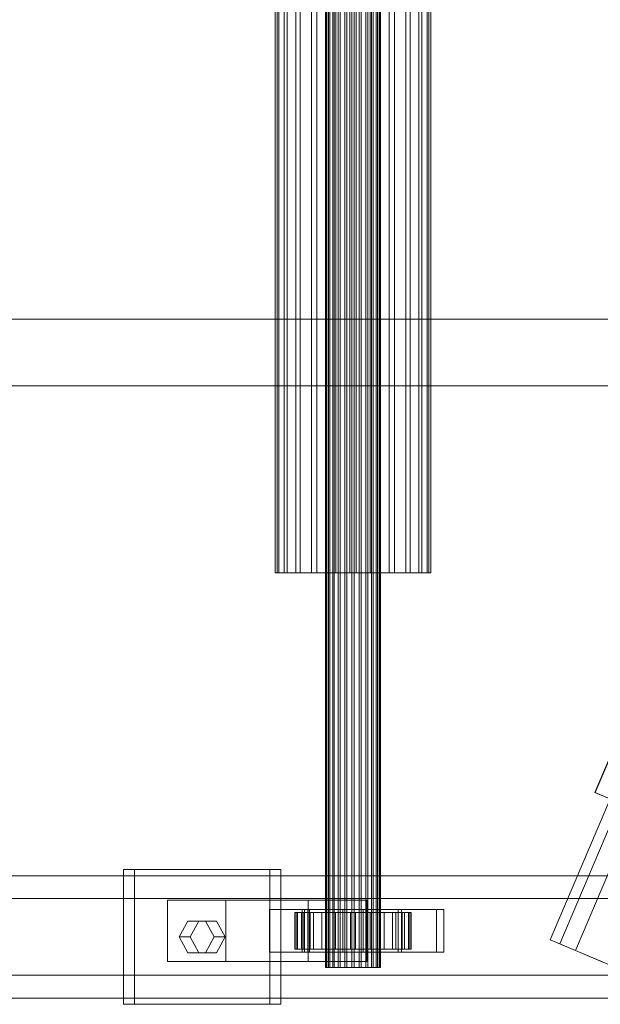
# Model space of a CAD drawing. Header units: millimetres. Extents: x -4738 to 65662, y -68080 to 6847.
# Tile 519 of 656: x 17918 to 18107, y -18452 to -18130. Entities that reach past the tile are written whole.
import ezdxf

# ---------------------------------------------------------------- set-up
doc = ezdxf.new("R2010")
doc.units = ezdxf.units.MM
doc.layers.add('superior_C02', color=7, linetype='Continuous', lineweight=0)
doc.layers.add('superior_C10', color=7, linetype='Continuous', lineweight=0)

msp = doc.modelspace()

# ---------------------------------------------------------------- linework, layer by layer
at = {"layer": 'superior_C02'}
for p, q in [((18017.509, -18440), (18017.509, -17560)), ((18017.72, -18440), (18017.72, -17560)), ((18017.911, -18440), (18017.911, -17560)), ((18018.53, -18440), (18018.53, -17560)), ((18018.898, -18440), (18018.898, -17560)), ((18019.883, -18440), (18019.883, -17560)), ((18020.403, -18440), (18020.403, -17560)), ((18021.687, -18440), (18021.687, -17560)), ((18022.324, -18440), (18022.324, -17560)), ((18023.819, -18440), (18023.819, -17560)), ((18024.529, -18440), (18024.529, -17560)), ((18026.134, -18440), (18026.134, -17560)), ((18026.869, -18440), (18026.869, -17560)), ((18028.474, -18440), (18028.474, -17560)), ((18029.184, -18440), (18029.184, -17560)), ((18030.68, -18440), (18030.68, -17560)), ((18031.316, -18440), (18031.316, -17560)), ((18032.6, -18440), (18032.6, -17560)), ((18033.12, -18440), (18033.12, -17560)), ((18034.106, -18440), (18034.106, -17560)), ((18034.473, -18440), (18034.473, -17560)), ((18035.093, -17560), (18035.093, -18440)), ((18035.283, -18440), (18035.283, -17560)), ((18035.494, -18440), (18035.494, -17560)), ((18001.123, -18311.15), (18001.123, -17688.85)), ((18001.719, -18311.15), (18001.719, -17688.85)), ((18002.256, -18311.15), (18002.256, -17688.85)), ((18004.004, -18311.15), (18004.004, -17688.85)), ((18005.042, -18311.15), (18005.042, -17688.85)), ((18007.823, -18311.15), (18007.823, -17688.85)), ((18009.29, -18311.15), (18009.29, -17688.85)), ((18012.914, -18311.15), (18012.914, -17688.85)), ((18014.711, -18311.15), (18014.711, -17688.85)), ((18018.931, -18311.15), (18018.931, -17688.85)), ((18020.935, -18311.15), (18020.935, -17688.85)), ((18025.464, -18311.15), (18025.464, -17688.85)), ((18027.539, -18311.15), (18027.539, -17688.85)), ((18032.068, -18311.15), (18032.068, -17688.85)), ((18034.072, -18311.15), (18034.072, -17688.85)), ((18038.293, -18311.15), (18038.293, -17688.85)), ((18040.089, -18311.15), (18040.089, -17688.85)), ((18043.714, -18311.15), (18043.714, -17688.85)), ((18045.181, -18311.15), (18045.181, -17688.85)), ((18047.962, -18311.15), (18047.962, -17688.85)), ((18048.999, -18311.15), (18048.999, -17688.85)), ((18050.747, -17688.85), (18050.747, -18311.15)), ((18051.284, -18311.15), (18051.284, -17688.85)), ((18051.88, -18311.15), (18051.88, -17688.85)), ((18224.729, -18228.298), (17288.772, -18228.298)), ((17290.55, -18228.298), (18226.507, -18228.298)), ((24634.01, -18250), (15575.415, -18250)), ((15576.913, -18250), (24635.508, -18250)), ((18002.256, -18311.15), (18001.123, -18311.15)), ((18001.123, -18311.15), (18001.719, -18311.15)), ((18001.719, -18311.15), (18004.004, -18311.15)), ((18005.042, -18311.15), (18002.256, -18311.15)), ((18004.004, -18311.15), (18007.823, -18311.15)), ((18009.29, -18311.15), (18005.042, -18311.15)), ((18007.823, -18311.15), (18012.914, -18311.15)), ((18014.711, -18311.15), (18009.29, -18311.15)), ((18012.914, -18311.15), (18018.931, -18311.15)), ((18020.935, -18311.15), (18014.711, -18311.15)), ((18018.931, -18311.15), (18025.464, -18311.15)), ((18027.539, -18311.15), (18020.935, -18311.15)), ((18025.464, -18311.15), (18032.068, -18311.15)), ((18034.072, -18311.15), (18027.539, -18311.15)), ((18032.068, -18311.15), (18038.293, -18311.15)), ((18040.089, -18311.15), (18034.072, -18311.15)), ((18038.293, -18311.15), (18043.714, -18311.15)), ((18045.181, -18311.15), (18040.089, -18311.15)), ((18043.714, -18311.15), (18047.962, -18311.15)), ((18048.999, -18311.15), (18045.181, -18311.15)), ((18047.962, -18311.15), (18050.747, -18311.15)), ((18051.284, -18311.15), (18048.999, -18311.15)), ((18050.747, -18311.15), (18051.88, -18311.15)), ((18051.88, -18311.15), (18051.284, -18311.15)), ((17999.329, -18408), (17951.602, -18408)), ((17951.602, -18408), (17951.602, -18452)), ((17955.178, -18408), (17951.602, -18408)), ((17955.178, -18452), (17955.178, -18408)), ((17955.178, -18408), (18002.906, -18408)), ((17999.329, -18452), (17999.329, -18408)), ((17999.329, -18408), (18002.906, -18408)), ((18002.906, -18408), (18002.906, -18452)), ((18193.828, -18410), (17048.368, -18410)), ((17060.29, -18410), (18205.75, -18410)), ((18248.967, -18410), (17103.507, -18410)), ((17118.41, -18410), (18263.87, -18410)), ((18254.242, -18417.5), (17052.152, -18417.5)), ((17056.506, -18417.5), (18258.595, -18417.5)), ((17985.011, -18418), (17965.92, -18418)), ((17965.92, -18418), (17965.92, -18438)), ((18011.889, -18418), (17965.92, -18418)), ((17985.011, -18438), (17985.011, -18418)), ((17985.011, -18418), (18030.98, -18418)), ((18011.889, -18438), (18011.889, -18418)), ((18011.889, -18418), (18030.98, -18418)), ((18030.98, -18418), (18030.98, -18438)), ((18010.697, -18421), (17999.243, -18421)), ((17999.243, -18421), (17999.243, -18435)), ((18011.761, -18421), (17999.243, -18421)), ((18053.821, -18421), (18009.912, -18421)), ((18009.912, -18421), (18009.912, -18435)), ((18012.296, -18421), (18009.912, -18421)), ((18010.697, -18435), (18010.697, -18421)), ((18010.697, -18421), (18023.215, -18421)), ((18011.761, -18435), (18011.761, -18421)), ((18011.761, -18421), (18023.215, -18421)), ((18012.296, -18435), (18012.296, -18421)), ((18012.296, -18421), (18056.206, -18421)), ((18023.215, -18421), (18023.215, -18435)), ((18041.243, -18421), (18029.788, -18421)), ((18029.788, -18421), (18029.788, -18435)), ((18042.306, -18421), (18029.788, -18421)), ((18041.243, -18435), (18041.243, -18421)), ((18041.243, -18421), (18053.761, -18421)), ((18042.306, -18435), (18042.306, -18421)), ((18042.306, -18421), (18053.761, -18421)), ((18053.761, -18421), (18053.761, -18435)), ((18053.821, -18435), (18053.821, -18421)), ((18053.821, -18421), (18056.206, -18421)), ((18056.206, -18421), (18056.206, -18435)), ((17969.738, -18430), (17972.602, -18424.804)), ((17972.602, -18424.804), (17978.329, -18424.804)), ((17976.179, -18424.804), (17972.602, -18424.804)), ((17976.179, -18424.804), (17973.315, -18430)), ((17981.906, -18424.804), (17976.179, -18424.804)), ((17978.329, -18424.804), (17981.193, -18430)), ((17981.906, -18424.804), (17978.329, -18424.804)), ((17984.769, -18430), (17981.906, -18424.804)), ((18007.964, -18422), (18007.518, -18422)), ((18007.518, -18422), (18017.509, -18422)), ((18007.518, -18434), (18007.518, -18422)), ((18007.518, -18422), (18008.365, -18422)), ((18009.673, -18422), (18007.964, -18422)), ((18007.964, -18422), (18017.72, -18422)), ((18007.964, -18434), (18007.964, -18422)), ((18008.365, -18422), (18017.911, -18422)), ((18008.365, -18434), (18008.365, -18422)), ((18008.365, -18422), (18010.449, -18422)), ((18012.529, -18422), (18009.673, -18422)), ((18009.673, -18422), (18018.53, -18422)), ((18009.673, -18434), (18009.673, -18422)), ((18010.449, -18422), (18018.898, -18422)), ((18010.449, -18434), (18010.449, -18422)), ((18010.449, -18422), (18013.627, -18422)), ((18016.338, -18422), (18012.529, -18422)), ((18012.529, -18422), (18019.883, -18422)), ((18012.529, -18434), (18012.529, -18422)), ((18013.627, -18422), (18020.403, -18422)), ((18013.627, -18434), (18013.627, -18422)), ((18013.627, -18422), (18017.682, -18422)), ((18020.839, -18422), (18016.338, -18422)), ((18016.338, -18422), (18021.687, -18422)), ((18016.338, -18434), (18016.338, -18422)), ((18017.509, -18422), (18017.72, -18422)), ((18017.509, -18422), (18017.509, -18434)), ((18017.911, -18422), (18017.509, -18422)), ((18017.682, -18422), (18022.324, -18422)), ((18017.682, -18434), (18017.682, -18422)), ((18017.682, -18422), (18022.338, -18422)), ((18017.72, -18422), (18018.53, -18422)), ((18017.72, -18422), (18017.72, -18434)), ((18017.911, -18422), (18017.911, -18434)), ((18018.898, -18422), (18017.911, -18422)), ((18018.53, -18422), (18019.883, -18422)), ((18018.53, -18422), (18018.53, -18434)), ((18018.898, -18422), (18018.898, -18434)), ((18020.403, -18422), (18018.898, -18422)), ((18019.883, -18422), (18021.687, -18422)), ((18019.883, -18422), (18019.883, -18434)), ((18020.403, -18422), (18020.403, -18434)), ((18022.324, -18422), (18020.403, -18422)), ((18025.726, -18422), (18020.839, -18422)), ((18020.839, -18422), (18023.819, -18422)), ((18020.839, -18434), (18020.839, -18422)), ((18021.687, -18422), (18023.819, -18422)), ((18021.687, -18422), (18021.687, -18434)), ((18022.324, -18422), (18022.324, -18434)), ((18024.529, -18422), (18022.324, -18422)), ((18022.338, -18422), (18024.529, -18422)), ((18022.338, -18434), (18022.338, -18422)), ((18022.338, -18422), (18027.278, -18422)), ((18023.819, -18422), (18026.134, -18422)), ((18023.819, -18422), (18023.819, -18434)), ((18024.529, -18422), (18024.529, -18434)), ((18026.869, -18422), (18024.529, -18422)), ((18030.666, -18422), (18025.726, -18422)), ((18025.726, -18422), (18026.134, -18422)), ((18025.726, -18434), (18025.726, -18422)), ((18026.134, -18422), (18028.474, -18422)), ((18026.134, -18422), (18026.134, -18434)), ((18027.278, -18422), (18026.869, -18422)), ((18026.869, -18422), (18026.869, -18434)), ((18029.184, -18422), (18026.869, -18422)), ((18027.278, -18434), (18027.278, -18422)), ((18027.278, -18422), (18032.165, -18422)), ((18030.666, -18422), (18028.474, -18422)), ((18028.474, -18422), (18030.68, -18422)), ((18028.474, -18422), (18028.474, -18434)), ((18032.165, -18422), (18029.184, -18422)), ((18029.184, -18422), (18029.184, -18434)), ((18031.316, -18422), (18029.184, -18422)), ((18035.322, -18422), (18030.666, -18422)), ((18030.666, -18434), (18030.666, -18422)), ((18035.322, -18422), (18030.68, -18422)), ((18030.68, -18422), (18032.6, -18422)), ((18030.68, -18422), (18030.68, -18434)), ((18036.666, -18422), (18031.316, -18422)), ((18031.316, -18422), (18031.316, -18434)), ((18033.12, -18422), (18031.316, -18422)), ((18032.165, -18434), (18032.165, -18422)), ((18032.165, -18422), (18036.666, -18422)), ((18039.377, -18422), (18032.6, -18422)), ((18032.6, -18422), (18034.106, -18422)), ((18032.6, -18422), (18032.6, -18434)), ((18040.474, -18422), (18033.12, -18422)), ((18033.12, -18422), (18033.12, -18434)), ((18034.473, -18422), (18033.12, -18422)), ((18042.554, -18422), (18034.106, -18422)), ((18034.106, -18422), (18035.093, -18422)), ((18034.106, -18422), (18034.106, -18434)), ((18043.33, -18422), (18034.473, -18422)), ((18034.473, -18422), (18034.473, -18434)), ((18035.283, -18422), (18034.473, -18422)), ((18035.093, -18422), (18044.638, -18422)), ((18035.093, -18434), (18035.093, -18422)), ((18035.093, -18422), (18035.494, -18422)), ((18045.04, -18422), (18035.283, -18422)), ((18035.283, -18422), (18035.283, -18434)), ((18035.494, -18422), (18035.283, -18422)), ((18039.377, -18422), (18035.322, -18422)), ((18035.322, -18434), (18035.322, -18422)), ((18045.486, -18422), (18035.494, -18422)), ((18035.494, -18422), (18035.494, -18434)), ((18036.666, -18434), (18036.666, -18422)), ((18036.666, -18422), (18040.474, -18422)), ((18042.554, -18422), (18039.377, -18422)), ((18039.377, -18434), (18039.377, -18422)), ((18040.474, -18434), (18040.474, -18422)), ((18040.474, -18422), (18043.33, -18422)), ((18044.638, -18422), (18042.554, -18422)), ((18042.554, -18434), (18042.554, -18422)), ((18043.33, -18434), (18043.33, -18422)), ((18043.33, -18422), (18045.04, -18422)), ((18044.638, -18422), (18044.638, -18434)), ((18045.486, -18422), (18044.638, -18422)), ((18045.04, -18434), (18045.04, -18422)), ((18045.04, -18422), (18045.486, -18422)), ((18045.486, -18434), (18045.486, -18422)), ((17972.602, -18435.196), (17969.738, -18430)), ((17969.738, -18430), (17973.315, -18430)), ((17973.315, -18430), (17976.179, -18435.196)), ((17981.193, -18430), (17978.329, -18435.196)), ((17984.769, -18430), (17981.193, -18430)), ((17981.906, -18435.196), (17984.769, -18430)), ((18017.509, -18434), (18007.518, -18434)), ((18007.518, -18434), (18007.964, -18434)), ((18008.365, -18434), (18007.518, -18434)), ((18017.72, -18434), (18007.964, -18434)), ((18007.964, -18434), (18009.673, -18434)), ((18017.911, -18434), (18008.365, -18434)), ((18010.449, -18434), (18008.365, -18434)), ((18018.53, -18434), (18009.673, -18434)), ((18009.673, -18434), (18012.529, -18434)), ((18018.898, -18434), (18010.449, -18434)), ((18013.627, -18434), (18010.449, -18434)), ((18019.883, -18434), (18012.529, -18434)), ((18012.529, -18434), (18016.338, -18434)), ((18020.403, -18434), (18013.627, -18434)), ((18017.682, -18434), (18013.627, -18434)), ((18021.687, -18434), (18016.338, -18434)), ((18016.338, -18434), (18020.839, -18434)), ((18017.72, -18434), (18017.509, -18434)), ((18017.509, -18434), (18017.911, -18434)), ((18022.324, -18434), (18017.682, -18434)), ((18022.338, -18434), (18017.682, -18434)), ((18018.53, -18434), (18017.72, -18434)), ((18017.911, -18434), (18018.898, -18434)), ((18019.883, -18434), (18018.53, -18434)), ((18018.898, -18434), (18020.403, -18434)), ((18021.687, -18434), (18019.883, -18434)), ((18020.403, -18434), (18022.324, -18434)), ((18023.819, -18434), (18020.839, -18434)), ((18020.839, -18434), (18025.726, -18434)), ((18023.819, -18434), (18021.687, -18434)), ((18022.324, -18434), (18024.529, -18434)), ((18024.529, -18434), (18022.338, -18434)), ((18027.278, -18434), (18022.338, -18434)), ((18026.134, -18434), (18023.819, -18434)), ((18024.529, -18434), (18026.869, -18434)), ((18026.134, -18434), (18025.726, -18434)), ((18025.726, -18434), (18030.666, -18434)), ((18028.474, -18434), (18026.134, -18434)), ((18026.869, -18434), (18027.278, -18434)), ((18026.869, -18434), (18029.184, -18434)), ((18032.165, -18434), (18027.278, -18434)), ((18030.68, -18434), (18028.474, -18434)), ((18028.474, -18434), (18030.666, -18434)), ((18029.184, -18434), (18032.165, -18434)), ((18029.184, -18434), (18031.316, -18434)), ((18030.666, -18434), (18035.322, -18434)), ((18032.6, -18434), (18030.68, -18434)), ((18030.68, -18434), (18035.322, -18434)), ((18031.316, -18434), (18036.666, -18434)), ((18031.316, -18434), (18033.12, -18434)), ((18036.666, -18434), (18032.165, -18434)), ((18034.106, -18434), (18032.6, -18434)), ((18032.6, -18434), (18039.377, -18434)), ((18033.12, -18434), (18040.474, -18434)), ((18033.12, -18434), (18034.473, -18434)), ((18035.093, -18434), (18034.106, -18434)), ((18034.106, -18434), (18042.554, -18434)), ((18034.473, -18434), (18043.33, -18434)), ((18034.473, -18434), (18035.283, -18434)), ((18044.638, -18434), (18035.093, -18434)), ((18035.494, -18434), (18035.093, -18434)), ((18035.283, -18434), (18045.04, -18434)), ((18035.283, -18434), (18035.494, -18434)), ((18035.322, -18434), (18039.377, -18434)), ((18035.494, -18434), (18045.486, -18434)), ((18040.474, -18434), (18036.666, -18434)), ((18039.377, -18434), (18042.554, -18434)), ((18043.33, -18434), (18040.474, -18434)), ((18042.554, -18434), (18044.638, -18434)), ((18045.04, -18434), (18043.33, -18434)), ((18044.638, -18434), (18045.486, -18434)), ((18045.486, -18434), (18045.04, -18434)), ((17965.92, -18438), (17985.011, -18438)), ((17965.92, -18438), (18011.889, -18438)), ((17978.329, -18435.196), (17972.602, -18435.196)), ((17976.179, -18435.196), (17972.602, -18435.196)), ((17976.179, -18435.196), (17981.906, -18435.196)), ((17981.906, -18435.196), (17978.329, -18435.196)), ((18030.98, -18438), (17985.011, -18438)), ((17999.243, -18435), (18010.697, -18435)), ((17999.243, -18435), (18011.761, -18435)), ((18009.912, -18435), (18053.821, -18435)), ((18009.912, -18435), (18012.296, -18435)), ((18023.215, -18435), (18010.697, -18435)), ((18023.215, -18435), (18011.761, -18435)), ((18030.98, -18438), (18011.889, -18438)), ((18056.206, -18435), (18012.296, -18435)), ((18029.788, -18435), (18041.243, -18435)), ((18029.788, -18435), (18042.306, -18435)), ((18053.761, -18435), (18041.243, -18435)), ((18053.761, -18435), (18042.306, -18435)), ((18056.206, -18435), (18053.821, -18435)), ((18017.911, -18440), (18017.509, -18440)), ((18017.509, -18440), (18017.72, -18440)), ((18017.72, -18440), (18018.53, -18440)), ((18018.898, -18440), (18017.911, -18440)), ((18018.53, -18440), (18019.883, -18440)), ((18020.403, -18440), (18018.898, -18440)), ((18019.883, -18440), (18021.687, -18440)), ((18022.324, -18440), (18020.403, -18440)), ((18021.687, -18440), (18023.819, -18440)), ((18024.529, -18440), (18022.324, -18440)), ((18023.819, -18440), (18026.134, -18440)), ((18026.869, -18440), (18024.529, -18440)), ((18026.134, -18440), (18028.474, -18440)), ((18029.184, -18440), (18026.869, -18440)), ((18028.474, -18440), (18030.68, -18440)), ((18031.316, -18440), (18029.184, -18440)), ((18030.68, -18440), (18032.6, -18440)), ((18033.12, -18440), (18031.316, -18440)), ((18032.6, -18440), (18034.106, -18440)), ((18034.473, -18440), (18033.12, -18440)), ((18034.106, -18440), (18035.093, -18440)), ((18035.283, -18440), (18034.473, -18440)), ((18035.093, -18440), (18035.494, -18440)), ((18035.494, -18440), (18035.283, -18440)), ((17052.152, -18442.5), (18254.242, -18442.5)), ((17056.506, -18442.5), (18258.595, -18442.5)), ((17048.368, -18450), (18193.828, -18450)), ((17060.29, -18450), (18205.75, -18450)), ((17103.507, -18450), (18248.967, -18450)), ((17118.41, -18450), (18263.87, -18450)), ((17951.602, -18452), (17999.329, -18452)), ((17951.602, -18452), (17955.178, -18452)), ((18002.906, -18452), (17955.178, -18452)), ((18002.906, -18452), (17999.329, -18452))]:
    msp.add_line(p, q, dxfattribs=at)
at = {"layer": 'superior_C10'}
for p, q in [((18090.928, -18430.941), (18325.377, -17878.642)), ((18328.443, -17879.944), (18093.994, -18432.242)), ((18099.133, -18434.424), (18333.582, -17882.125)), ((18300.86, -17922.553), (18105.486, -18382.802)), ((18300.949, -17922.591), (18105.574, -18382.84)), ((18108.306, -18383.999), (18105.486, -18382.802)), ((18105.486, -18382.802), (18110.463, -18384.915)), ((18105.486, -18382.802), (18105.574, -18382.84)), ((18105.574, -18382.84), (18110.586, -18384.967)), ((18105.574, -18382.84), (18108.571, -18384.112)), ((18090.928, -18430.941), (18099.133, -18434.424)), ((18093.994, -18432.242), (18090.928, -18430.941)), ((18108.122, -18438.24), (18093.994, -18432.242)), ((18099.133, -18434.424), (18118.05, -18442.454))]:
    msp.add_line(p, q, dxfattribs=at)

doc.saveas('drawing.dxf')
